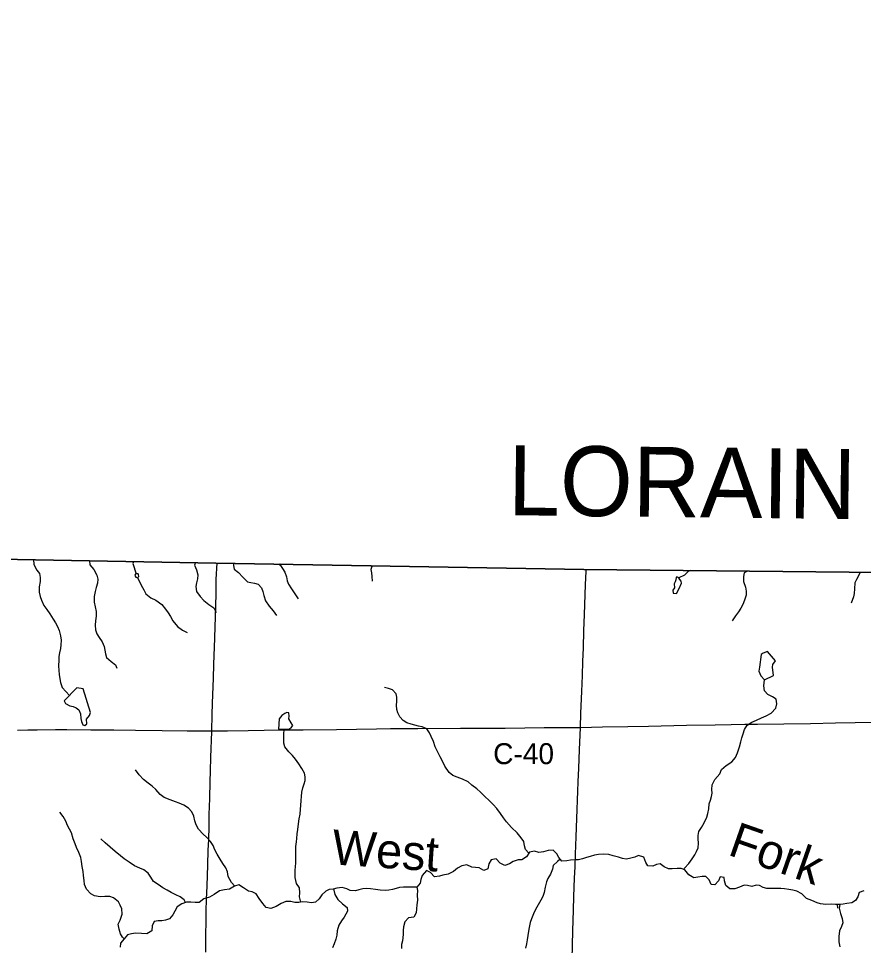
# Model space of a CAD drawing. Extents: x 1874609 to 2204689, y 815661 to 1281160.
# Drawn here: x 2037487 to 2049567, y 1110901 to 1124157 of the extents above; entities that cross this region are included whole.
import ezdxf

# ---------------------------------------------------------------- set-up
doc = ezdxf.new("R2010")
doc.units = 0
for name, color, linetype in [('GM_X_Adjacent_County', 7, 'Continuous'), ('GM_X_Adjacent_County_Text', 7, 'Continuous'), ('GM_X_County', 7, 'Continuous'), ('GM_X_County_Road', 7, 'Continuous'), ('GM_X_County_Road_Text', 7, 'Continuous'), ('GM_X_Minor_Lake', 7, 'Continuous'), ('GM_X_Minor_River', 7, 'Continuous'), ('GM_X_Minor_River_Text', 7, 'Continuous'), ('GM_X_State_Route', 7, 'Continuous'), ('GM_X_Township', 7, 'Continuous'), ('GM_X_Township_Road', 7, 'Continuous')]:
    doc.layers.add(name, color=color, linetype=linetype)

msp = doc.modelspace()

# ---------------------------------------------------------------- linework, layer by layer
at = {"layer": 'GM_X_Adjacent_County'}
msp.add_lwpolyline([(2059259, 1129509), (2059186, 1123686), (2059120, 1118390), (2059092, 1116134), (2056317, 1116164), (2050782, 1116223), (2045570, 1116279), (2040306, 1116370), (2037471, 1116420), (2035129, 1116512), (2031808, 1116643), (2030425, 1116718), (2029223, 1116749), (2027656, 1116790), (2024866, 1116799), (2023245, 1116823), (2022479, 1116818), (2021874, 1116815), (2020156, 1116833), (2016220, 1116802), (2013523, 1116786), (2013424, 1120950), (2013201, 1130286)], dxfattribs=at)
at = {"layer": 'GM_X_County'}
msp.add_lwpolyline([(2027656, 1116790), (2029223, 1116749), (2030425, 1116718), (2031808, 1116643), (2035129, 1116512), (2037471, 1116420), (2040306, 1116370), (2045570, 1116279), (2050782, 1116223), (2056317, 1116164), (2059092, 1116134), (2059062, 1114191), (2059054, 1113649), (2058978, 1108653), (2058897, 1103161), (2058836, 1098648)], dxfattribs=at)
at = {"layer": 'GM_X_County_Road'}
for points in [[(2045520, 1114020), (2045838, 1114026), (2046199, 1114033), (2046495, 1114039), (2047036, 1114052), (2047446, 1114058), (2047676, 1114062), (2047873, 1114064), (2048053, 1114067), (2048430, 1114070), (2048808, 1114077), (2049168, 1114084), (2049447, 1114089), (2049759, 1114095), (2050054, 1114099), (2050317, 1114106), (2050546, 1114110), (2050808, 1114115)], [(2037472, 1113982), (2037619, 1113984), (2037751, 1113986), (2038013, 1113990), (2038177, 1113989), (2038521, 1113986), (2038849, 1113983), (2039161, 1113979), (2039538, 1113975), (2039899, 1113971), (2040211, 1113970), (2040248, 1113970)], [(2040248, 1113970), (2040474, 1113970), (2040769, 1113974), (2040999, 1113978), (2041261, 1113983), (2041556, 1113985), (2042032, 1113992), (2042606, 1113999), (2042803, 1114002), (2043197, 1114006), (2043804, 1114008), (2044444, 1114011), (2044723, 1114014), (2045002, 1114018), (2045182, 1114018), (2045412, 1114018), (2045520, 1114020)]]:
    msp.add_lwpolyline(points, dxfattribs=at)
at = {"layer": 'GM_X_Minor_Lake'}
for points in [[(2039169, 1116218), (2039159, 1116214), (2039151, 1116190), (2039163, 1116170), (2039187, 1116160), (2039205, 1116178), (2039201, 1116204), (2039197, 1116218)], [(2039197, 1116218), (2039169, 1116218)], [(2046889, 1116163), (2046883, 1116129), (2046875, 1116099), (2046861, 1116073), (2046863, 1116015), (2046840, 1115983), (2046846, 1115939), (2046892, 1115933), (2046931, 1116007), (2046963, 1116081), (2046961, 1116109), (2046943, 1116135)], [(2046943, 1116135), (2046927, 1116158), (2046918, 1116165), (2046908, 1116168), (2046891, 1116169), (2046889, 1116163)], [(2048281, 1114764), (2048267, 1114881), (2048271, 1114917), (2048309, 1114973), (2048194, 1115104), (2048135, 1115082), (2048105, 1115060), (2048079, 1114883), (2048072, 1114825), (2048100, 1114759), (2048152, 1114701)], [(2048152, 1114701), (2048281, 1114764)], [(2038141, 1114400), (2038157, 1114361), (2038219, 1114329), (2038267, 1114317), (2038309, 1114301), (2038347, 1114270), (2038371, 1114216), (2038378, 1114146), (2038386, 1114102), (2038408, 1114058), (2038434, 1114048), (2038462, 1114073), (2038457, 1114136), (2038499, 1114188), (2038515, 1114232), (2038410, 1114569), (2038318, 1114587)], [(2038318, 1114587), (2038141, 1114400)], [(2041357, 1113994), (2041387, 1114024), (2041407, 1114046), (2041383, 1114087), (2041353, 1114141), (2041355, 1114181), (2041350, 1114229), (2041321, 1114231), (2041295, 1114217), (2041253, 1114189), (2041211, 1114143), (2041202, 1113993)], [(2041202, 1113993), (2041357, 1113994)]]:
    msp.add_lwpolyline(points, dxfattribs=at)
at = {"layer": 'GM_X_Minor_River'}
for points in [[(2037700, 1116419), (2037707, 1116350), (2037747, 1116270), (2037785, 1116220), (2037794, 1116161), (2037796, 1116107), (2037782, 1116029), (2037780, 1115955), (2037796, 1115891), (2037817, 1115841), (2037849, 1115764), (2037889, 1115706), (2037935, 1115642), (2037981, 1115569), (2038015, 1115517), (2038042, 1115461), (2038068, 1115404), (2038088, 1115330), (2038096, 1115268), (2038092, 1115200), (2038085, 1115148), (2038073, 1115084), (2038065, 1115034), (2038061, 1114981), (2038059, 1114901), (2038062, 1114835), (2038068, 1114777), (2038078, 1114715), (2038088, 1114662), (2038110, 1114590), (2038213, 1114476)], [(2038499, 1116403), (2038508, 1116345), (2038562, 1116277), (2038608, 1116195), (2038620, 1116138), (2038614, 1116084), (2038597, 1116018), (2038583, 1115962), (2038569, 1115890), (2038569, 1115812), (2038584, 1115745), (2038596, 1115679), (2038596, 1115609), (2038588, 1115545), (2038583, 1115481), (2038589, 1115415), (2038607, 1115356), (2038639, 1115306), (2038681, 1115244), (2038709, 1115177), (2038720, 1115125), (2038730, 1115071), (2038746, 1115019), (2038812, 1114963), (2038874, 1114916), (2038894, 1114866)], [(2039128, 1116394), (2039119, 1116365), (2039167, 1116218)], [(2040016, 1116377), (2040003, 1116342), (2040032, 1116271), (2040052, 1116201), (2040046, 1116145), (2040030, 1116087), (2040022, 1116033), (2040033, 1115965), (2040085, 1115890), (2040135, 1115834), (2040207, 1115779), (2040281, 1115731), (2040311, 1115663)], [(2040561, 1116368), (2040558, 1116335), (2040571, 1116283), (2040633, 1116233), (2040693, 1116169), (2040759, 1116102), (2040809, 1116090), (2040859, 1116084), (2040915, 1116070), (2040959, 1116015), (2040981, 1115965), (2040993, 1115907), (2041017, 1115831), (2041070, 1115752), (2041126, 1115686), (2041174, 1115621)], [(2041234, 1116333), (2041217, 1116357), (2041294, 1116239), (2041316, 1116172), (2041326, 1116118), (2041346, 1116066), (2041388, 1116002), (2041436, 1115931), (2041485, 1115857)], [(2042543, 1116333), (2042522, 1116278), (2042534, 1116228), (2042536, 1116178), (2042542, 1116112)], [(2047088, 1116265), (2047062, 1116247), (2047007, 1116195), (2046928, 1116157)], [(2047909, 1116256), (2047859, 1116228), (2047853, 1116176), (2047852, 1116104), (2047878, 1116023), (2047890, 1115967), (2047892, 1115913), (2047868, 1115839), (2047841, 1115779), (2047813, 1115725), (2047779, 1115673), (2047737, 1115613), (2047688, 1115545)], [(2049519, 1116241), (2049505, 1116204), (2049465, 1116136), (2049443, 1116086), (2049441, 1116001), (2049432, 1115935), (2049422, 1115885), (2049392, 1115797)], [(2039189, 1116162), (2039242, 1116054), (2039278, 1115989), (2039306, 1115929), (2039380, 1115873), (2039450, 1115840), (2039534, 1115778), (2039590, 1115710), (2039626, 1115659), (2039658, 1115607), (2039691, 1115545), (2039757, 1115464), (2039829, 1115410), (2039897, 1115376)], [(2047003, 1111988), (2047009, 1112006), (2047069, 1112072), (2047118, 1112138), (2047154, 1112196), (2047180, 1112246), (2047202, 1112296), (2047208, 1112362), (2047205, 1112426), (2047205, 1112476), (2047215, 1112532), (2047249, 1112588), (2047288, 1112654), (2047326, 1112734), (2047340, 1112787), (2047358, 1112857), (2047359, 1112925), (2047379, 1112981), (2047395, 1113031), (2047403, 1113081), (2047401, 1113133), (2047404, 1113199), (2047444, 1113274), (2047512, 1113357), (2047539, 1113416), (2047605, 1113475), (2047683, 1113527), (2047738, 1113591), (2047768, 1113655), (2047796, 1113743), (2047812, 1113814), (2047827, 1113872), (2047845, 1113926), (2047867, 1113988), (2047903, 1114050), (2047972, 1114094), (2048036, 1114122), (2048110, 1114157), (2048176, 1114187), (2048247, 1114225), (2048313, 1114293), (2048329, 1114355), (2048321, 1114423), (2048265, 1114456), (2048201, 1114490), (2048150, 1114544), (2048144, 1114615), (2048152, 1114701)], [(2044784, 1112221), (2044736, 1112273), (2044720, 1112327), (2044709, 1112389), (2044673, 1112440), (2044615, 1112514), (2044533, 1112589), (2044463, 1112667), (2044419, 1112725), (2044375, 1112790), (2044326, 1112860), (2044274, 1112915), (2044212, 1112977), (2044158, 1113025), (2044092, 1113094), (2044038, 1113142), (2043968, 1113194), (2043914, 1113239), (2043832, 1113281), (2043756, 1113306), (2043696, 1113334), (2043644, 1113376), (2043580, 1113467), (2043557, 1113517), (2043517, 1113599), (2043473, 1113684), (2043443, 1113744), (2043421, 1113820), (2043388, 1113890), (2043364, 1113941), (2043326, 1113999), (2043256, 1114027), (2043206, 1114038), (2043152, 1114052), (2043098, 1114068), (2043040, 1114084), (2042988, 1114119), (2042940, 1114171), (2042910, 1114227), (2042896, 1114277), (2042892, 1114340), (2042893, 1114390), (2042897, 1114452), (2042887, 1114502), (2042835, 1114558), (2042775, 1114577), (2042721, 1114591)], [(2041525, 1111522), (2041503, 1111595), (2041509, 1111653), (2041505, 1111724), (2041461, 1111788), (2041440, 1111874), (2041440, 1111927), (2041442, 1111977), (2041446, 1112027), (2041450, 1112083), (2041452, 1112143), (2041453, 1112316), (2041459, 1112382), (2041464, 1112432), (2041470, 1112498), (2041480, 1112560), (2041488, 1112642), (2041499, 1112710), (2041511, 1112779), (2041519, 1112851), (2041521, 1112903), (2041527, 1112973), (2041530, 1113031), (2041536, 1113093), (2041552, 1113157), (2041568, 1113212), (2041583, 1113262), (2041587, 1113312), (2041573, 1113366), (2041539, 1113434), (2041495, 1113501), (2041447, 1113567), (2041404, 1113617), (2041352, 1113670), (2041294, 1113742), (2041278, 1113794), (2041278, 1113862), (2041280, 1113918), (2041286, 1113994)], [(2040579, 1111751), (2040532, 1111804), (2040484, 1111890), (2040472, 1111956), (2040448, 1112012), (2040407, 1112073), (2040371, 1112137), (2040325, 1112209), (2040295, 1112270), (2040267, 1112332), (2040231, 1112388), (2040176, 1112451), (2040124, 1112491), (2040058, 1112565), (2040026, 1112628), (2040008, 1112686), (2039992, 1112752), (2039962, 1112810), (2039915, 1112863), (2039851, 1112907), (2039785, 1112937), (2039729, 1112954), (2039653, 1112982), (2039571, 1113019), (2039513, 1113059), (2039451, 1113131), (2039397, 1113180), (2039341, 1113220), (2039271, 1113276), (2039209, 1113343), (2039157, 1113413)], [(2038997, 1110996), (2038973, 1111019), (2038945, 1111070), (2038925, 1111136), (2038911, 1111208), (2038939, 1111262), (2038968, 1111348), (2038962, 1111426), (2038942, 1111477), (2038914, 1111527), (2038842, 1111581), (2038790, 1111600), (2038720, 1111600), (2038652, 1111598), (2038572, 1111612), (2038518, 1111639), (2038456, 1111707), (2038432, 1111773), (2038423, 1111832), (2038415, 1111902), (2038409, 1111960), (2038397, 1112030), (2038387, 1112100), (2038376, 1112161), (2038350, 1112233), (2038316, 1112301), (2038294, 1112354), (2038270, 1112424), (2038245, 1112510), (2038213, 1112566), (2038189, 1112617), (2038161, 1112679), (2038125, 1112747), (2038075, 1112808)], [(2039873, 1111516), (2039854, 1111553), (2039796, 1111598), (2039734, 1111624), (2039668, 1111658), (2039612, 1111691), (2039552, 1111727), (2039482, 1111775), (2039416, 1111816), (2039376, 1111878), (2039342, 1111934), (2039280, 1111983), (2039222, 1112007), (2039146, 1112041), (2039067, 1112092), (2038997, 1112140), (2038945, 1112183), (2038869, 1112247), (2038797, 1112309), (2038723, 1112368), (2038661, 1112426)], [(2048688, 1111642), (2048614, 1111677), (2048558, 1111691), (2048500, 1111701), (2048436, 1111709), (2048386, 1111714), (2048312, 1111718), (2048262, 1111716), (2048186, 1111716), (2048134, 1111731), (2048082, 1111761), (2048032, 1111763), (2047970, 1111743), (2047911, 1111760), (2047859, 1111766), (2047793, 1111734), (2047727, 1111712), (2047657, 1111712), (2047599, 1111761), (2047581, 1111825), (2047577, 1111875), (2047517, 1111885), (2047493, 1111827), (2047441, 1111769), (2047389, 1111774), (2047363, 1111842), (2047311, 1111890), (2047259, 1111888), (2047197, 1111877), (2047143, 1111869), (2047071, 1111913), (2047015, 1111984), (2046959, 1112004), (2046905, 1112002), (2046831, 1111996), (2046779, 1111995), (2046715, 1112025), (2046661, 1112069), (2046608, 1112061), (2046554, 1112036), (2046486, 1112040), (2046454, 1112090), (2046429, 1112164), (2046352, 1112187), (2046298, 1112165), (2046222, 1112143), (2046172, 1112137), (2046120, 1112147), (2046066, 1112166), (2045986, 1112182), (2045924, 1112200), (2045844, 1112207), (2045780, 1112201), (2045723, 1112193), (2045659, 1112175), (2045605, 1112157), (2045551, 1112138), (2045491, 1112126), (2045441, 1112128), (2045379, 1112122), (2045325, 1112112), (2045254, 1112109), (2045211, 1112159), (2045185, 1112211), (2045129, 1112262), (2045061, 1112260), (2044992, 1112242), (2044926, 1112232), (2044862, 1112248), (2044794, 1112237), (2044750, 1112167), (2044682, 1112125), (2044632, 1112127), (2044557, 1112103), (2044507, 1112069), (2044437, 1112046), (2044371, 1112080), (2044315, 1112140), (2044243, 1112126), (2044209, 1112070), (2044198, 1111998), (2044140, 1111972), (2044072, 1112011), (2044018, 1112015), (2043968, 1112019), (2043896, 1112054), (2043824, 1112042), (2043762, 1112008), (2043705, 1111960), (2043631, 1111920), (2043555, 1111906), (2043505, 1111893), (2043433, 1111885), (2043375, 1111947), (2043317, 1111972), (2043259, 1111902), (2043238, 1111843), (2043230, 1111793), (2043180, 1111737), (2043130, 1111734), (2043058, 1111734)], [(2045232, 1112135), (2045190, 1112101), (2045132, 1112045), (2045120, 1111993), (2045090, 1111921), (2045055, 1111859), (2045037, 1111809), (2045017, 1111734), (2045001, 1111660), (2044982, 1111600), (2044956, 1111548), (2044916, 1111482), (2044877, 1111418), (2044849, 1111354), (2044821, 1111284), (2044801, 1111228), (2044788, 1111158), (2044778, 1111104), (2044770, 1111046), (2044760, 1110983), (2044748, 1110925), (2044735, 1110865)], [(2043058, 1111734), (2042990, 1111736), (2042935, 1111728), (2042885, 1111714), (2042835, 1111703), (2042779, 1111693), (2042729, 1111687), (2042657, 1111691), (2042591, 1111702), (2042519, 1111710), (2042467, 1111716), (2042409, 1111712), (2042354, 1111698), (2042302, 1111685), (2042230, 1111689), (2042178, 1111713), (2042112, 1111731), (2042036, 1111720), (2041986, 1111708), (2041930, 1111702), (2041878, 1111678), (2041821, 1111624), (2041787, 1111568), (2041733, 1111520), (2041675, 1111510), (2041613, 1111519), (2041545, 1111525), (2041492, 1111517), (2041436, 1111517), (2041378, 1111532), (2041310, 1111528), (2041242, 1111500), (2041170, 1111460), (2041095, 1111430), (2041029, 1111445), (2040980, 1111503), (2040928, 1111573), (2040882, 1111642), (2040826, 1111668), (2040774, 1111678), (2040704, 1111725), (2040638, 1111767), (2040572, 1111749), (2040503, 1111707), (2040431, 1111696), (2040361, 1111682), (2040283, 1111628), (2040217, 1111592), (2040138, 1111566), (2040068, 1111515), (2040012, 1111517), (2039952, 1111521), (2039888, 1111521), (2039822, 1111497), (2039753, 1111452), (2039719, 1111394), (2039691, 1111339), (2039645, 1111281), (2039590, 1111264), (2039534, 1111254), (2039484, 1111254), (2039428, 1111244), (2039396, 1111182), (2039390, 1111112), (2039323, 1111070), (2039247, 1111072), (2039157, 1111079), (2039101, 1111069), (2039045, 1111055), (2038999, 1110997), (2038946, 1110933), (2038938, 1110875)], [(2041992, 1111709), (2042010, 1111632), (2042053, 1111561), (2042119, 1111499), (2042183, 1111446), (2042191, 1111390), (2042141, 1111306), (2042104, 1111254), (2042066, 1111194), (2042042, 1111112), (2042036, 1111048), (2042025, 1110992), (2042001, 1110926), (2041975, 1110866)], [(2043180, 1111737), (2043190, 1111687), (2043187, 1111621), (2043191, 1111551), (2043179, 1111483), (2043175, 1111427), (2043173, 1111368), (2043138, 1111304), (2043064, 1111297), (2043010, 1111237), (2042992, 1111169), (2042987, 1111116), (2042985, 1111058), (2042975, 1110968), (2042963, 1110914), (2042962, 1110856)], [(2049572, 1111681), (2049506, 1111661), (2049485, 1111599), (2049453, 1111545), (2049401, 1111513), (2049329, 1111500), (2049275, 1111492), (2049219, 1111488), (2049165, 1111486), (2049104, 1111492), (2049030, 1111489), (2048954, 1111499), (2048904, 1111511), (2048828, 1111546), (2048750, 1111572), (2048688, 1111642)], [(2049193, 1111487), (2049194, 1111436)], [(2049229, 1111489), (2049220, 1111434), (2049238, 1111359), (2049262, 1111289), (2049270, 1111225), (2049254, 1111171), (2049225, 1111111), (2049215, 1111031), (2049217, 1110954), (2049227, 1110880)]]:
    msp.add_lwpolyline(points, dxfattribs=at)
at = {"layer": 'GM_X_State_Route'}
for points in [[(2045520, 1114020), (2045528, 1114223), (2045540, 1114534), (2045548, 1114764), (2045556, 1114960), (2045563, 1115157), (2045571, 1115403), (2045580, 1115632), (2045594, 1116059), (2045602, 1116255), (2045604, 1116280)], [(2045402, 1110699), (2045412, 1111109), (2045419, 1111404), (2045427, 1111600), (2045436, 1111863), (2045443, 1112027), (2045448, 1112207), (2045459, 1112453), (2045468, 1112715), (2045485, 1113108), (2045490, 1113239), (2045496, 1113436), (2045508, 1113698), (2045520, 1114020)]]:
    msp.add_lwpolyline(points, dxfattribs=at)
at = {"layer": 'GM_X_Township'}
msp.add_lwpolyline([(2031563, 1097593), (2031636, 1103280), (2031704, 1108492), (2031773, 1113852), (2031808, 1116643), (2035129, 1116512), (2037471, 1116420), (2040306, 1116370), (2045570, 1116279), (2050782, 1116223), (2056317, 1116164), (2059092, 1116134), (2059062, 1114191), (2059054, 1113649), (2058978, 1108653), (2058897, 1103161), (2058836, 1098648)], dxfattribs=at)
at = {"layer": 'GM_X_Township_Road'}
for points in [[(2040248, 1113970), (2040256, 1114200), (2040260, 1114364), (2040273, 1114724), (2040280, 1114921), (2040294, 1115298), (2040299, 1115462), (2040303, 1115593), (2040308, 1115774), (2040310, 1115922), (2040311, 1116036), (2040314, 1116135), (2040325, 1116371)], [(2040163, 1110807), (2040163, 1110837), (2040163, 1110919), (2040165, 1111067), (2040167, 1111231), (2040170, 1111395), (2040176, 1111559), (2040183, 1111756), (2040194, 1112051), (2040200, 1112264), (2040205, 1112412), (2040210, 1112609), (2040214, 1112773), (2040220, 1113002), (2040225, 1113248), (2040230, 1113396), (2040237, 1113593), (2040248, 1113954), (2040248, 1113970)]]:
    msp.add_lwpolyline(points, dxfattribs=at)

# ---------------------------------------------------------------- texts
at = {"layer": 'GM_X_Adjacent_County_Text'}
msp.add_text('LORAIN COUNTY', height=1000, rotation=359.3456, dxfattribs=at).set_placement((2044479, 1117055))
at = {"layer": 'GM_X_County_Road_Text'}
msp.add_text('C-40', height=300, rotation=0, dxfattribs=at).set_placement((2044273, 1113494))
at = {"layer": 'GM_X_Minor_River_Text'}
for s, rotation, p in [('Fork', 340.7141, (2047611, 1112203)), ('West', 356.0808, (2041956, 1112062))]:
    msp.add_text(s, height=500.2, rotation=rotation, dxfattribs=at).set_placement(p)

doc.saveas('drawing.dxf')
